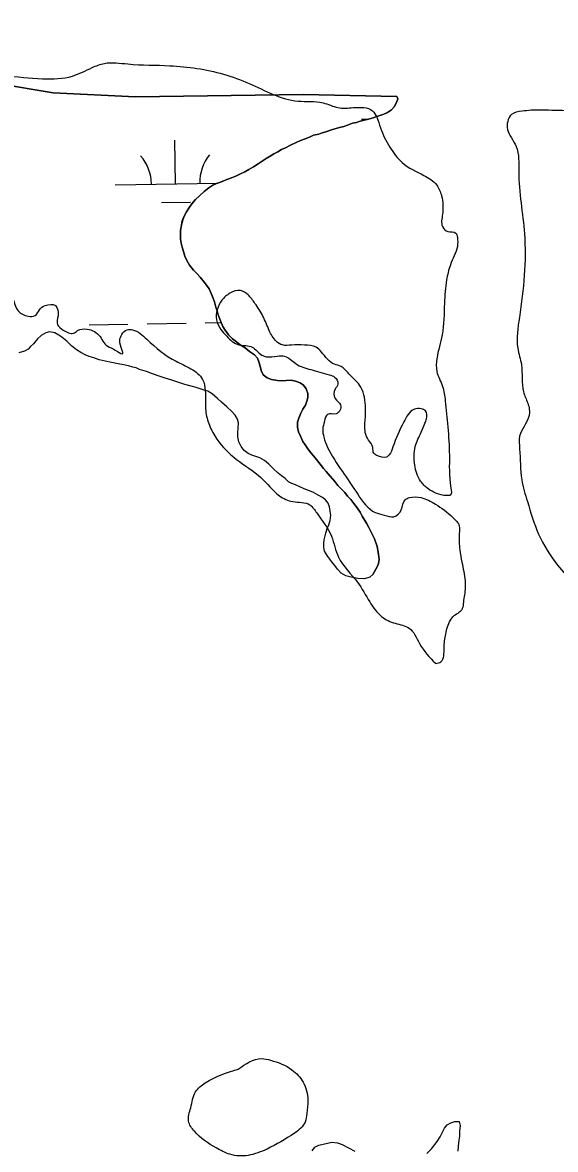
# Model space of a CAD drawing. Extents: x 3887375 to 3925618, y 296674 to 322633.
# Drawn here: x 3899623 to 3900064, y 313327 to 314259 of the extents above; entities that cross this region are included whole.
import ezdxf

# ---------------------------------------------------------------- set-up
doc = ezdxf.new("R2010")
doc.units = 0
for name, color, linetype in [('V-GRID-MAJR', 7, 'Continuous'), ('V-RIVR-EDGE', 7, 'Continuous'), ('V-TOPO-SHOR', 7, 'Continuous'), ('V-WETL-SWMP', 7, 'Continuous')]:
    doc.layers.add(name, color=color, linetype=linetype)

msp = doc.modelspace()

# ---------------------------------------------------------------- linework, layer by layer
at = {"layer": 'V-GRID-MAJR'}
msp.add_spline([(3891444.7, 314225.88), (3896753.86, 314315.07), (3902063.01, 314405.04), (3907372.14, 314495.79), (3912681.27, 314587.3), (3917990.38, 314679.59), (3923299.47, 314772.65)], degree=3, dxfattribs=at)
at = {"layer": 'V-RIVR-EDGE'}
for points in [[(3899101.74, 313808.52), (3899095.84, 313821.78), (3899095.85, 313828.38), (3899098.52, 313836.74), (3899116.19, 313860.92), (3899120.62, 313874.12), (3899129.04, 313895.23), (3899135.69, 313912.83), (3899145.86, 313929.53), (3899151.61, 313939.65), (3899153.39, 313949.33), (3899156.07, 313965.61), (3899158.75, 313977.93), (3899160.09, 313987.62), (3899160.11, 313994.66), (3899160.13, 314003.47), (3899151.83, 314029.91), (3899130.38, 314078.84), (3899121.63, 314104.84), (3899119.05, 314127.3), (3899120.39, 314136.54), (3899124.38, 314145.78), (3899132.33, 314155.01), (3899147.76, 314165.53), (3899175.53, 314178.23), (3899219.61, 314196.18), (3899265, 314212.36), (3899294.53, 314221.97), (3899333.3, 314232), (3899380.44, 314242.45), (3899407.74, 314244.15), (3899447.8, 314242.29), (3899471.14, 314241.35), (3899484.78, 314238.23), (3899505.47, 314237.3), (3899519.11, 314233.75), (3899523.07, 314230.21), (3899561.78, 314216.91), (3899579.39, 314215.54), (3899608.01, 314214.59), (3899639.71, 314212.31), (3899664.37, 314214.45), (3899680.68, 314221.46), (3899690.81, 314224.95), (3899710.19, 314224.47), (3899744.97, 314223.06), (3899767.42, 314220.8), (3899810.54, 314208.37), (3899851.01, 314193.74), (3899871.7, 314192.36), (3899884.02, 314188.37), (3899896.79, 314188.34), (3899912.63, 314185.66), (3899916.14, 314180.37), (3899919.2, 314171.55), (3899927.09, 314155.68), (3899937.18, 314142.89), (3899955.21, 314132.28), (3899965.76, 314124.32), (3899969.7, 314115.51), (3899970.54, 314100.1), (3899970.52, 314089.97), (3899974.91, 314085.99), (3899981.51, 314084.66), (3899982.82, 314081.13), (3899982.81, 314073.65), (3899977.04, 314058.25), (3899973.93, 314045.93), (3899972.12, 314026.56), (3899970.3, 314000.59), (3899965.84, 313980.78), (3899965.82, 313970.22), (3899970.63, 313957.87), (3899972.8, 313945.98), (3899974.95, 313924.4), (3899976.21, 313901.06), (3899977.47, 313873.76), (3899977.01, 313868.04), (3899973.93, 313867.6), (3899958.53, 313873.36), (3899952.38, 313879.54), (3899947.57, 313892.77), (3899948.05, 313908.18), (3899952.92, 313920.05), (3899956.03, 313927.53), (3899957.36, 313931.05), (3899956.49, 313937.66), (3899952.97, 313939.43), (3899947.25, 313939), (3899938.42, 313928.45), (3899929.56, 313907.78), (3899926.46, 313901.18), (3899924.25, 313899.43), (3899916.33, 313900.77), (3899913.69, 313902.54), (3899912.83, 313907.38), (3899909.32, 313913.55), (3899906.69, 313919.73), (3899906.72, 313932.49), (3899906.75, 313942.18), (3899901.94, 313958.93), (3899893.16, 313968.19), (3899886.57, 313974.37), (3899881.29, 313976.15), (3899870.31, 313986.3), (3899865.92, 313990.28), (3899856.23, 313992.06), (3899845.67, 313992.09), (3899838.18, 313992.11), (3899832.91, 313995.2), (3899827.2, 314004.02), (3899821.95, 314015.92), (3899815.37, 314026.51), (3899809.66, 314033.57), (3899803.51, 314037.1), (3899794.7, 314034.92), (3899788.08, 314029.22), (3899784.1, 314021.3), (3899783.63, 314012.94), (3899787.14, 314005), (3899791.97, 313999.27), (3899802.08, 313992.2), (3899813.08, 313990.41), (3899820.99, 313983.78), (3899824.95, 313982.45), (3899833.76, 313982.87), (3899839.92, 313982.86), (3899849.15, 313976.67), (3899861.47, 313971.79), (3899876.87, 313967.35), (3899881.27, 313965.58), (3899883.89, 313959.85), (3899881.68, 313955.45), (3899881.66, 313947.97), (3899886.05, 313942.67), (3899885.6, 313937.83), (3899882.51, 313935.2), (3899875.47, 313934.77), (3899872.81, 313929.06), (3899871.47, 313922.45), (3899872.34, 313915.85), (3899875.4, 313907.47), (3899887.68, 313887.63)], [(3900854.09, 314057.17), (3900866.04, 314062.22), (3900868.28, 314077.18), (3900870.1, 314102.71), (3900863.99, 314121.22), (3900860.04, 314127.4), (3900849.49, 314137.11), (3900823.55, 314150.82), (3900799.36, 314162.33), (3900787.47, 314161.92), (3900759.28, 314158.03), (3900741.22, 314152.35), (3900732.85, 314154.13), (3900725.82, 314159.43), (3900720.12, 314166.49), (3900708.23, 314166.52), (3900687.96, 314163.05), (3900668.13, 314156.49), (3900652.26, 314149.05), (3900641.68, 314142.47), (3900632.43, 314139.41), (3900626.27, 314142.06), (3900620.58, 314155.29), (3900613.12, 314164.55), (3900602.57, 314172.5), (3900587.16, 314174.3), (3900514.96, 314177.56), (3900442.75, 314180.39), (3900375.84, 314184.95), (3900353.38, 314185.45), (3900341.05, 314181.96), (3900322.1, 314175.4), (3900309.76, 314171.03), (3900299.63, 314169.73), (3900287.74, 314171.96), (3900266.62, 314175.54), (3900243.72, 314176.91), (3900217.75, 314176.98), (3900184.72, 314177.5), (3900177.25, 314181.04), (3900163.62, 314188.12), (3900150.86, 314192.11), (3900135.89, 314193.03), (3900125.76, 314191.3), (3900119.59, 314188.23), (3900110.33, 314182.97), (3900101.96, 314181.67), (3900078.19, 314185.25), (3900055.29, 314186.19), (3900043.85, 314186.22), (3900036.36, 314185.35), (3900027.55, 314182.73), (3900024.45, 314177.02), (3900024.43, 314170.41), (3900031.44, 314156.3), (3900033.59, 314135.6), (3900038.31, 314084.08), (3900034.18, 314014.96), (3900032.79, 313989.42), (3900035.84, 313975.77), (3900037.55, 313953.31), (3900041.05, 313944.05), (3900042.35, 313938.76), (3900041.9, 313933.04), (3900034.37, 313916.77), (3900034.35, 313906.2), (3900036.05, 313880.66), (3900040.84, 313862.59), (3900050.02, 313835.71), (3900065.81, 313810.14), (3900078.8, 313794.67)], [(3899101.74, 313808.52), (3899105.45, 313793.14), (3899113.35, 313780.35), (3899124.77, 313771.07), (3899152.48, 313758.68), (3899163.93, 313758.65), (3899170.1, 313760.83), (3899181.14, 313774.46), (3899193.48, 313781.03), (3899207.15, 313787.6), (3899218.19, 313799.9), (3899231.44, 313815.72), (3899245.14, 313837.26), (3899249.57, 313849.58), (3899251.37, 313862.78), (3899251.4, 313876.43), (3899247.48, 313892.74), (3899245.77, 313914.76), (3899247.13, 313930.16), (3899252.01, 313944.24), (3899253.35, 313950.84), (3899257.32, 313953.47), (3899267.89, 313955.65), (3899270.98, 313959.16), (3899271.87, 313964.01), (3899271.9, 313974.57), (3899277.65, 313984.69), (3899285.59, 313991.71), (3899294.4, 313994.33), (3899311.14, 313995.17), (3899325.67, 313995.13), (3899336.25, 313999.51), (3899339.34, 314003.03), (3899339.8, 314011.39), (3899338.49, 314016.68), (3899338.95, 314024.16), (3899339.41, 314032.09), (3899346.47, 314038.67), (3899348.68, 314043.95), (3899352.65, 314045.7), (3899355.3, 314046.58), (3899357.49, 314043.93), (3899358.32, 314024.11), (3899362.27, 314017.06), (3899368.41, 314007.8), (3899375.01, 314004.7), (3899380.29, 314004.25), (3899383.81, 314003.8), (3899383.8, 313999.39), (3899380.69, 313989.71), (3899380.24, 313986.63), (3899381.11, 313980.47), (3899383.74, 313976.94), (3899396.06, 313970.3), (3899404.41, 313967.2), (3899410.58, 313967.19), (3899416.76, 313972.45), (3899423.81, 313976.84), (3899434.39, 313982.98), (3899456.88, 313993.49), (3899478.91, 314002.24), (3899490.8, 314003.09), (3899506.65, 314002.17), (3899513.7, 314003.48), (3899517.67, 314006.99), (3899524.74, 314014.46), (3899533.13, 314024.56), (3899533.14, 314031.17), (3899538, 314038.2), (3899543.3, 314043.91), (3899550.35, 314046.98), (3899558.72, 314047.84), (3899578.96, 314042.06), (3899597.88, 314035.85), (3899613.72, 314032.29), (3899616.79, 314025.68), (3899619.42, 314020.39), (3899627.77, 314015.96), (3899633.5, 314016.39), (3899637.03, 314021.22), (3899641.88, 314024.73), (3899650.25, 314024.71), (3899652.43, 314016.34), (3899651.97, 314008.86), (3899656.8, 314004.44), (3899665.16, 314001.78), (3899668.69, 314003.97), (3899676.62, 314005.27), (3899687.17, 313999.08), (3899690.24, 313994.23), (3899701.67, 313986.72), (3899706.07, 313984.95), (3899705.64, 313987.59), (3899703.46, 313995.96), (3899705.23, 314000.8), (3899709.64, 314004.75), (3899714.05, 314004.74), (3899725.91, 313996.79), (3899750.09, 313978.67), (3899762.4, 313972.48), (3899772.06, 313963.65), (3899774.24, 313954.4), (3899774.64, 313937.66), (3899777.7, 313925.77), (3899783.83, 313914.31), (3899800.08, 313897.53), (3899820.3, 313882.51), (3899835.67, 313867.5), (3899846.67, 313862.63), (3899860.75, 313859.96), (3899866.46, 313853.34), (3899878.74, 313833.93), (3899884.42, 313816.75), (3899900.22, 313796.01), (3899910.31, 313779.7), (3899920.4, 313767.34), (3899931.4, 313762.03), (3899942.84, 313758.04), (3899951.61, 313745.25), (3899964.78, 313728.93), (3899965.03, 313728.7)], [(3899887.68, 313887.63), (3899900.4, 313868.67), (3899914.89, 313853.66), (3899922.37, 313851.44), (3899930.3, 313850.1), (3899936.47, 313855.81), (3899939.58, 313864.17), (3899943.1, 313865.92), (3899952.79, 313865.89), (3899964.67, 313860.58), (3899979.17, 313849.54), (3899984.44, 313842.48), (3899984.42, 313836.31), (3899984.83, 313822.66), (3899986.56, 313812.53), (3899989.17, 313797.12), (3899988.7, 313785.67), (3899987.8, 313779.51), (3899986.91, 313774.22), (3899979.9, 313768.15)], [(3899965.03, 313728.7), (3899969.19, 313730.24), (3899971.86, 313741.68), (3899973.21, 313753.12), (3899977.2, 313764.56), (3899979.9, 313768.15)], [(3899801.48, 313393.37), (3899820.87, 313402.13), (3899828.35, 313400.79), (3899845.95, 313392.82), (3899855.17, 313382.67), (3899859.09, 313367.69), (3899858.19, 313356.69), (3899856.85, 313349.65), (3899848.02, 313340.42), (3899825.53, 313327.27)], [(3899825.53, 313327.27), (3899809.67, 313322.02), (3899794.7, 313322.94), (3899783.26, 313328.25), (3899765.24, 313341.95), (3899760.42, 313350.32), (3899762.21, 313361.33), (3899766.2, 313374.53), (3899774.15, 313381.99), (3899801.48, 313393.37)]]:
    msp.add_spline(points, degree=3, dxfattribs=at)
at = {"layer": 'V-TOPO-SHOR'}
for points in [[(3899933.63, 314195.54), (3899932.67, 314197.64), (3899855.14, 314199.12), (3899716.48, 314197.42), (3899648.32, 314200.66), (3899602.03, 314208.37), (3899465.81, 314217.96), (3899353.39, 314227.82), (3899316.19, 314229.03), (3899202.52, 314200.65), (3899193.06, 314195.79), (3899162.68, 314179.23)], [(3899796.7, 313997.28), (3899793.56, 314000.63), (3899790.67, 314004.44), (3899788.67, 314007.29), (3899786.73, 314012), (3899785.04, 314016.93), (3899783.99, 314020.45), (3899782.92, 314023.27), (3899781.9, 314027.71), (3899779.98, 314032.88), (3899777.38, 314038.54), (3899773.6, 314043.77), (3899770.03, 314048.3), (3899767.34, 314051.17), (3899764.41, 314054.05), (3899761.29, 314058.1), (3899759.1, 314061.89), (3899757.35, 314065.43), (3899756.32, 314069.41), (3899755.04, 314072.93), (3899754.45, 314076.2), (3899753.64, 314079.71), (3899753.77, 314083.89), (3899753.87, 314086.9), (3899754.47, 314091.06), (3899755.28, 314094.75), (3899756.81, 314098.65), (3899758.78, 314102.3), (3899761.23, 314106.17), (3899763.18, 314108.89), (3899766.07, 314112.28), (3899769.42, 314115.42), (3899773.25, 314119.01), (3899777.3, 314122.13), (3899780.63, 314124.35), (3899783.45, 314125.65), (3899787.68, 314127.14), (3899790.74, 314128.43), (3899795.91, 314130.35), (3899800.15, 314132.07), (3899803.45, 314133.59), (3899806.99, 314135.33), (3899810.29, 314137.08), (3899814.08, 314139.28), (3899818.12, 314141.94), (3899821.44, 314144.15), (3899824.76, 314146.36), (3899828.08, 314148.35), (3899830.92, 314150.11), (3899834.23, 314151.86), (3899837.3, 314153.62), (3899840.6, 314155.14), (3899844.85, 314157.32), (3899849.57, 314159.49), (3899853.11, 314161.23), (3899856.87, 314162.51), (3899860.4, 314164.02), (3899863.93, 314165.53), (3899868.14, 314166.55), (3899870.96, 314167.62), (3899874.01, 314168.45), (3899879.64, 314170.36), (3899885.26, 314171.8), (3899888.78, 314172.85), (3899891.83, 314173.91), (3899896.06, 314175.4), (3899899.33, 314175.99), (3899902.38, 314177.05), (3899905.66, 314177.87), (3899909.18, 314178.92), (3899913.16, 314179.95), (3899917.15, 314181.22), (3899922.08, 314182.91), (3899924.91, 314184.45), (3899928.24, 314186.66), (3899930.63, 314188.9), (3899932.61, 314192.55), (3899933.63, 314195.54)], [(3899912.98, 313802.41), (3899916.43, 313808.57), (3899917.46, 313811.55), (3899918.02, 313814.78), (3899917.7, 313819.2), (3899916.52, 313825.51), (3899914.17, 313831.86), (3899910.9, 313838.47), (3899909.6, 313841.29), (3899907.62, 313844.84), (3899904.09, 313850.53), (3899902.34, 313853.84), (3899899.9, 313857.4), (3899897.23, 313860.97), (3899894.79, 313864.3), (3899891.86, 313867.18), (3899889.63, 313870.04), (3899887.16, 313872.67), (3899884.02, 313876.02), (3899881.57, 313879.12), (3899877.54, 313883.66), (3899874.18, 313887.49), (3899872.17, 313890.11), (3899869.26, 313893.46), (3899865.25, 313898.69), (3899861.9, 313902.75), (3899859.23, 313906.32), (3899857.02, 313909.64), (3899855.01, 313912.26), (3899853.07, 313916.73), (3899851.32, 313920.27), (3899850.52, 313924.25), (3899850.65, 313928.19), (3899851.69, 313931.64), (3899853.45, 313935.76), (3899854.95, 313938.96), (3899857.15, 313942.38), (3899858.42, 313945.58), (3899859.21, 313948.58), (3899859.09, 313952.06), (3899857.82, 313955.82), (3899855.6, 313958.91), (3899852.87, 313960.86), (3899848.97, 313962.15), (3899845.28, 313962.96), (3899841.1, 313962.86), (3899837.37, 313962.52), (3899834.12, 313962.63), (3899829.04, 313963.49), (3899825.38, 313965), (3899822.21, 313967.43), (3899820.46, 313970.97), (3899819.65, 313974.48), (3899818.61, 313978.22), (3899817.54, 313981.28), (3899815.08, 313983.91), (3899810.99, 313986.83), (3899807.14, 313989.74), (3899803.27, 313992.19), (3899800.1, 313994.61), (3899796.7, 313997.28)]]:
    msp.add_lwpolyline(points, dxfattribs=at)
at = {"layer": 'V-WETL-SWMP'}
for p, q in [((3899903.44, 314178.81), (3899909.15, 314178.91)), ((3899749.74, 314125.43), (3899749.13, 314161.42)), ((3899699.75, 314124.57), (3899784.52, 314126.02)), ((3899738.01, 314109.79), (3899762.01, 314110.2)), ((3899678.33, 314008.75), (3899710.32, 314009.3)), ((3899726.32, 314009.58), (3899758.32, 314010.12)), ((3899774.31, 314010.4), (3899787.3, 314010.62))]:
    msp.add_line(p, q, dxfattribs=at)
for points in [[(3899602.03, 314208.37), (3899648.32, 314200.66), (3899716.48, 314197.42), (3899855.14, 314199.12), (3899932.67, 314197.64), (3899933.63, 314195.54), (3899932.61, 314192.55), (3899930.63, 314188.9), (3899928.23, 314186.66), (3899924.91, 314184.45), (3899922.08, 314182.91), (3899917.15, 314181.22), (3899913.16, 314179.95), (3899909.18, 314178.92), (3899905.66, 314177.87), (3899902.38, 314177.05), (3899899.33, 314175.99), (3899896.06, 314175.4), (3899891.83, 314173.91), (3899888.78, 314172.85), (3899885.26, 314171.8), (3899879.64, 314170.36), (3899874.01, 314168.45), (3899870.96, 314167.62), (3899868.14, 314166.55), (3899863.93, 314165.53), (3899860.4, 314164.02), (3899856.86, 314162.51), (3899853.11, 314161.23), (3899849.57, 314159.49), (3899844.85, 314157.32), (3899840.6, 314155.14), (3899837.3, 314153.62), (3899834.23, 314151.86), (3899830.92, 314150.11), (3899828.08, 314148.35), (3899824.76, 314146.36), (3899821.44, 314144.15), (3899818.12, 314141.94), (3899814.08, 314139.28), (3899810.3, 314137.08), (3899806.99, 314135.33), (3899803.45, 314133.59), (3899800.15, 314132.07), (3899795.91, 314130.35), (3899790.74, 314128.43), (3899787.68, 314127.14), (3899783.46, 314125.65), (3899780.63, 314124.35), (3899777.3, 314122.13), (3899773.25, 314119.01), (3899769.42, 314115.42), (3899766.07, 314112.28), (3899763.18, 314108.89), (3899761.23, 314106.17), (3899758.78, 314102.3), (3899756.81, 314098.65), (3899755.29, 314094.75), (3899754.47, 314091.06), (3899753.87, 314086.9), (3899753.77, 314083.89), (3899753.64, 314079.71), (3899754.45, 314076.2), (3899755.04, 314072.93), (3899756.32, 314069.41), (3899757.35, 314065.43), (3899759.1, 314061.89), (3899761.29, 314058.1), (3899764.41, 314054.05), (3899767.34, 314051.17), (3899770.03, 314048.3), (3899773.6, 314043.77), (3899777.38, 314038.54), (3899779.98, 314032.88), (3899781.9, 314027.71), (3899782.92, 314023.27), (3899783.99, 314020.45), (3899785.04, 314016.93), (3899786.73, 314012), (3899788.67, 314007.29), (3899790.67, 314004.44), (3899793.56, 314000.63), (3899796.7, 313997.28), (3899800.1, 313994.61), (3899803.27, 313992.19), (3899807.14, 313989.74), (3899810.99, 313986.83), (3899815.08, 313983.91), (3899817.55, 313981.28), (3899818.61, 313978.22), (3899819.65, 313974.48), (3899820.46, 313970.97), (3899822.2, 313967.43), (3899825.38, 313965), (3899829.04, 313963.49)], [(3899796.15, 313937.16), (3899792.09, 313941), (3899787.8, 313944.86), (3899784.42, 313947.99), (3899779.9, 313951.62), (3899776.48, 313953.82), (3899773.27, 313954.85), (3899766.6, 313956.92), (3899762.46, 313957.99), (3899757.4, 313959.54), (3899754.18, 313960.58), (3899749.81, 313961.88), (3899745.67, 313963.18), (3899741.08, 313964.72), (3899736.02, 313966.28), (3899730.52, 313968.31), (3899725.7, 313970.09), (3899719.95, 313971.91), (3899717.21, 313973.16), (3899714.21, 313973.72), (3899710.76, 313974.76), (3899706.6, 313975.59), (3899702.22, 313976.43), (3899696.68, 313977.54), (3899691.39, 313978.87), (3899686.54, 313979.72), (3899681.95, 313981.5), (3899678.27, 313982.55), (3899674.84, 313984.05), (3899671.18, 313985.79), (3899667.77, 313988), (3899663.7, 313991.38), (3899659.64, 313995.23), (3899655.57, 313998.61), (3899653.07, 314000.31), (3899649.88, 314002.04), (3899645.26, 314002.89), (3899642.22, 314002.29), (3899638.44, 314000.09), (3899635.56, 313997.17), (3899632.17, 313993.1), (3899629.78, 313990.85), (3899627.62, 313988.6), (3899624.78, 313987.07), (3899620.09, 313985.6)], [(3899829.04, 313963.49), (3899834.12, 313962.63), (3899837.37, 313962.52), (3899841.1, 313962.86), (3899845.28, 313962.96), (3899848.97, 313962.15), (3899852.87, 313960.86), (3899855.6, 313958.91), (3899857.82, 313955.82), (3899859.09, 313952.07), (3899859.21, 313948.58), (3899858.42, 313945.59), (3899857.15, 313942.38), (3899854.95, 313938.96), (3899853.45, 313935.76), (3899851.69, 313931.64), (3899850.65, 313928.19), (3899850.52, 313924.25), (3899851.32, 313920.27), (3899853.07, 313916.73), (3899855.01, 313912.26), (3899857.02, 313909.64), (3899859.23, 313906.32), (3899861.9, 313902.75), (3899865.25, 313898.69), (3899869.26, 313893.45), (3899872.17, 313890.11), (3899874.18, 313887.49), (3899877.54, 313883.66), (3899881.57, 313879.12), (3899884.02, 313876.02), (3899887.16, 313872.67), (3899889.63, 313870.04), (3899891.86, 313867.18), (3899894.79, 313864.3), (3899897.23, 313860.97), (3899899.9, 313857.4), (3899902.34, 313853.84), (3899904.09, 313850.53), (3899907.62, 313844.84), (3899909.6, 313841.29), (3899910.9, 313838.47), (3899914.17, 313831.86), (3899916.51, 313825.51), (3899917.7, 313819.2), (3899918.02, 313814.78), (3899917.45, 313811.55), (3899916.43, 313808.57), (3899912.98, 313802.41), (3899910.35, 313800.17), (3899905.89, 313798.69), (3899900.56, 313799.1), (3899895.03, 313800.2), (3899890.42, 313801.28), (3899886.77, 313803.49), (3899883.63, 313806.84), (3899881.4, 313809.7), (3899878.95, 313812.8), (3899875.61, 313817.32), (3899872.97, 313821.59), (3899872.37, 313824.62), (3899872.24, 313827.88), (3899872.57, 313830.89), (3899873.91, 313836.41), (3899875.2, 313840.32), (3899876.46, 313843.3), (3899877.5, 313846.98), (3899878.11, 313851.37), (3899877.52, 313854.64), (3899876.95, 313858.38), (3899875.88, 313861.43), (3899873.65, 313864.05), (3899871.16, 313865.99), (3899867.74, 313867.96), (3899863.86, 313870.18), (3899860.42, 313871.45), (3899856.07, 313873.22), (3899852.63, 313874.72), (3899848.97, 313876.47), (3899845.99, 313877.49), (3899843.25, 313878.97), (3899840.32, 313881.62), (3899837.38, 313884.04), (3899834.66, 313886.22), (3899830.83, 313889.83), (3899826.78, 313893.67), (3899823.16, 313896.58), (3899819.51, 313898.78), (3899816.06, 313899.82), (3899812.85, 313901.09), (3899809.64, 313902.35), (3899806.47, 313904.78), (3899804.03, 313908.11), (3899802.07, 313912.12), (3899801.27, 313916.09), (3899801.15, 313919.58), (3899801.5, 313923.28), (3899801.64, 313927.69), (3899801.04, 313930.73), (3899799.06, 313934.04), (3899796.15, 313937.16)], [(3899957.66, 313323.5), (3899961.32, 313327.39), (3899966.23, 313333.58), (3899968.7, 313337.27), (3899970.48, 313341.22), (3899972.24, 313344.69), (3899974.45, 313347.44), (3899977.32, 313349), (3899980.65, 313350.07), (3899984.42, 313349.95), (3899985.26, 313346.86), (3899984.64, 313342.17), (3899984.5, 313337.93), (3899984.16, 313334.65), (3899983.53, 313329.73), (3899983.15, 313325.5)], [(3899862.62, 313325.88), (3899864.83, 313328.87), (3899868.18, 313330.41), (3899871.75, 313331.47), (3899878.86, 313332.89), (3899883.55, 313332.5), (3899887.5, 313330.96), (3899892.84, 313328.43), (3899897.93, 313325.68)]]:
    msp.add_lwpolyline(points, dxfattribs=at)
for centre, start, end in [((3899694.5, 314124.95), 0.21154, 41.7552), ((3899804.97, 314126.85), 140.21154, 181.75519)]:
    msp.add_arc(centre, 35.25, start, end, dxfattribs=at)

doc.saveas('drawing.dxf')
